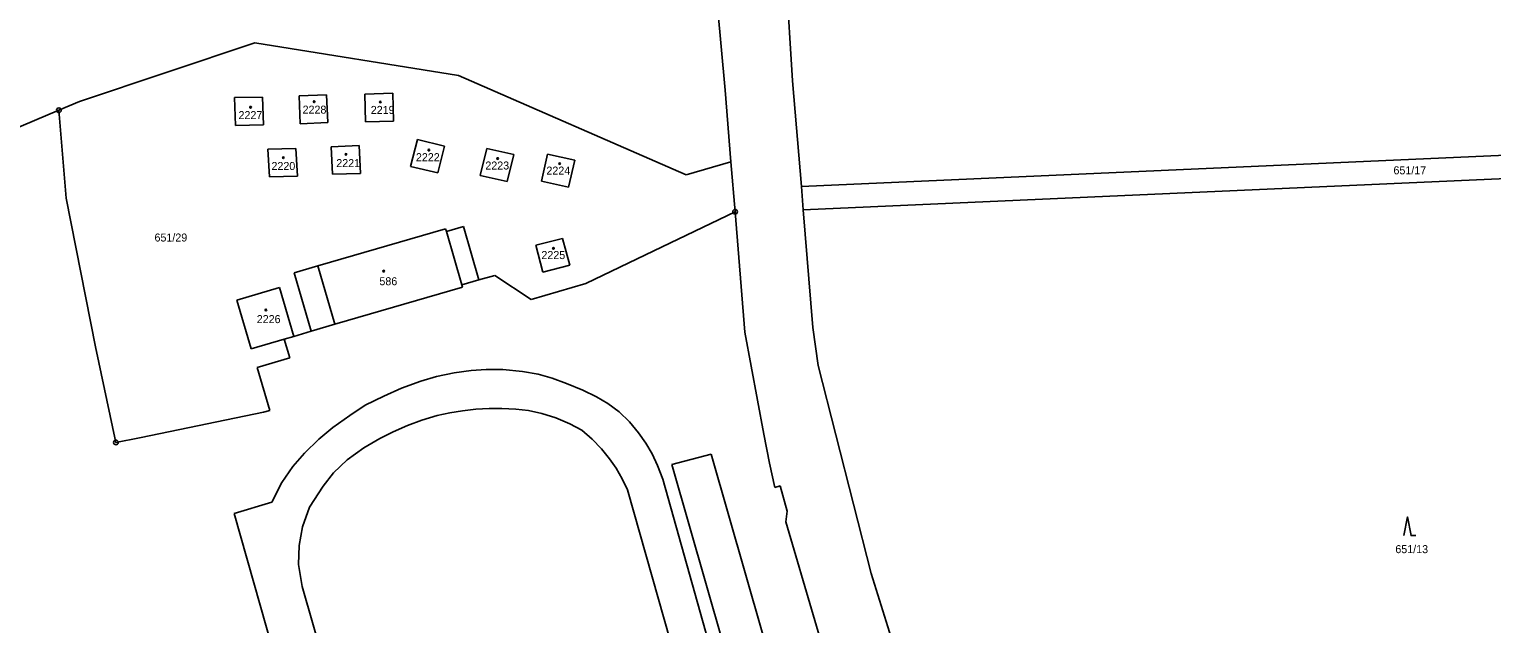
# Model space of a CAD drawing. Extents: x -735249 to -729401, y -1124843 to -1121828.
# Drawn here: x -734608.9 to -734298.2, y -1124234.3 to -1124107.9 of the extents above; entities that cross this region are included whole.
import ezdxf

# ---------------------------------------------------------------- set-up
doc = ezdxf.new("R2010")
doc.units = 0
for name, color, linetype in [('Vrstva 1', 7, 'Continuous'), ('Vrstva 18', 7, 'Continuous'), ('Vrstva 19', 7, 'Continuous'), ('Vrstva 25', 7, 'Continuous'), ('Vrstva 4', 7, 'Continuous')]:
    doc.layers.add(name, color=color, linetype=linetype)

msp = doc.modelspace()

# ---------------------------------------------------------------- linework, layer by layer
at = {"layer": 'Vrstva 1'}
for points in [[(-734449.51, -1124075.43), (-734446.82, -1124118.91)], [(-734462.76, -1124103.08), (-734461.13, -1124120.84)], [(-734561.06, -1124110.78), (-734598.29, -1124123.28)], [(-734517.77, -1124117.74), (-734561.06, -1124110.78)], [(-734469.39, -1124138.87), (-734517.77, -1124117.74)], [(-734537.64, -1124121.69), (-734531.74, -1124121.52)], [(-734537.49, -1124127.58), (-734537.64, -1124121.69)], [(-734531.74, -1124121.52), (-734531.59, -1124127.45)], [(-734461.13, -1124120.84), (-734459.87, -1124136.11)], [(-734446.82, -1124118.91), (-734444.9, -1124141.35)], [(-734602.65, -1124125.13), (-734598.29, -1124123.28)], [(-734565.31, -1124122.46), (-734559.39, -1124122.35)], [(-734565.12, -1124128.36), (-734565.31, -1124122.46)], [(-734559.39, -1124122.35), (-734559.2, -1124128.24)], [(-734551.6, -1124122.1), (-734545.78, -1124121.86)], [(-734551.36, -1124128), (-734551.6, -1124122.1)], [(-734545.78, -1124121.86), (-734545.54, -1124127.76)], [(-734650.24, -1124145.29), (-734602.65, -1124125.13)], [(-734601.13, -1124143.85), (-734602.65, -1124125.13)], [(-734545.54, -1124127.76), (-734551.36, -1124128)], [(-734531.59, -1124127.45), (-734537.49, -1124127.58)], [(-734559.2, -1124128.24), (-734565.12, -1124128.36)], [(-734182.2, -1124129.63), (-734444.9, -1124141.35)], [(-734558.25, -1124133.44), (-734552.33, -1124133.26)], [(-734557.91, -1124139.32), (-734558.25, -1124133.44)], [(-734552.33, -1124133.26), (-734551.99, -1124139.16)], [(-734544.79, -1124132.9), (-734538.89, -1124132.67)], [(-734544.49, -1124138.71), (-734544.79, -1124132.9)], [(-734538.89, -1124132.67), (-734538.59, -1124138.57)], [(-734527.92, -1124137.11), (-734526.49, -1124131.36)], [(-734526.49, -1124131.36), (-734520.74, -1124132.75)], [(-734520.74, -1124132.75), (-734522.17, -1124138.48)], [(-734513.15, -1124139), (-734511.74, -1124133.27)], [(-734511.74, -1124133.27), (-734505.98, -1124134.56)], [(-734522.17, -1124138.48), (-734527.92, -1124137.11)], [(-734505.98, -1124134.56), (-734507.4, -1124140.31)], [(-734500.14, -1124140.24), (-734498.82, -1124134.48)], [(-734498.82, -1124134.48), (-734493.04, -1124135.76)], [(-734493.04, -1124135.76), (-734494.36, -1124141.49)], [(-734459.87, -1124136.11), (-734469.39, -1124138.87)], [(-734459.87, -1124136.11), (-734459, -1124146.72)], [(-734444.55, -1124146.34), (-734182.25, -1124134.63)], [(-734551.99, -1124139.16), (-734557.91, -1124139.32)], [(-734538.59, -1124138.57), (-734544.49, -1124138.71)], [(-734507.4, -1124140.31), (-734513.15, -1124139)], [(-734494.36, -1124141.49), (-734500.14, -1124140.24)], [(-734444.9, -1124141.35), (-734444.55, -1124146.34)], [(-734594.86, -1124175.44), (-734601.13, -1124143.85)], [(-734444.55, -1124146.34), (-734442.48, -1124171.32)], [(-734476.29, -1124155.04), (-734459, -1124146.72)], [(-734459, -1124146.72), (-734456.9, -1124172.32)], [(-734547.64, -1124158.22), (-734520.5, -1124150.35)], [(-734520.5, -1124150.35), (-734520.33, -1124150.9)], [(-734520.33, -1124150.9), (-734516.7, -1124149.85)], [(-734516.7, -1124149.85), (-734513.42, -1124161.22)], [(-734501.36, -1124153.86), (-734495.65, -1124152.38)], [(-734495.65, -1124152.38), (-734494.11, -1124158.08)], [(-734499.84, -1124159.55), (-734501.36, -1124153.86)], [(-734490.67, -1124161.97), (-734476.29, -1124155.04)], [(-734552.67, -1124159.68), (-734547.64, -1124158.22)], [(-734494.11, -1124158.08), (-734499.84, -1124159.55)], [(-734552.67, -1124159.68), (-734549.08, -1124172.09)], [(-734517.06, -1124162.28), (-734513.42, -1124161.22)], [(-734513.42, -1124161.22), (-734510.02, -1124160.28)], [(-734510.02, -1124160.28), (-734502.33, -1124165.38)], [(-734502.33, -1124165.38), (-734490.67, -1124161.97)], [(-734564.87, -1124165.49), (-734555.8, -1124162.83)], [(-734555.8, -1124162.83), (-734552.74, -1124173.23)], [(-734544.05, -1124170.64), (-734516.9, -1124162.78)], [(-734516.9, -1124162.78), (-734517.06, -1124162.28)], [(-734561.81, -1124175.9), (-734564.87, -1124165.49)], [(-734549.08, -1124172.09), (-734544.05, -1124170.64)], [(-734442.48, -1124171.32), (-734441.33, -1124179.42)], [(-734554.77, -1124173.82), (-734561.81, -1124175.9)], [(-734552.74, -1124173.23), (-734554.77, -1124173.82)], [(-734554.77, -1124173.82), (-734553.56, -1124177.8)], [(-734552.74, -1124173.23), (-734549.08, -1124172.09)], [(-734456.9, -1124172.32), (-734452.88, -1124194)], [(-734590.53, -1124195.78), (-734594.86, -1124175.44)], [(-734553.56, -1124177.8), (-734560.5, -1124179.81)], [(-734560.5, -1124179.81), (-734557.83, -1124188.98)], [(-734441.33, -1124179.42), (-734430.05, -1124223.66)], [(-734559.17, -1124189.34), (-734583.1, -1124194.33)], [(-734557.83, -1124188.98), (-734559.17, -1124189.34)], [(-734585.51, -1124194.77), (-734590.53, -1124195.78)], [(-734583.1, -1124194.33), (-734585.51, -1124194.77)], [(-734452.88, -1124194), (-734451.68, -1124200.19)], [(-734451.68, -1124200.19), (-734450.54, -1124205.33)], [(-734450.54, -1124205.33), (-734449.41, -1124204.97)], [(-734449.41, -1124204.97), (-734447.91, -1124210.38)], [(-734447.91, -1124210.38), (-734448.19, -1124212.67)], [(-734448.19, -1124212.67), (-734442.06, -1124233.65)], [(-734430.05, -1124223.66), (-734419.81, -1124256.51)], [(-734442.06, -1124233.65), (-734434.04, -1124260.87)]]:
    msp.add_lwpolyline(points, dxfattribs=at)
at = {"layer": 'Vrstva 25'}
msp.add_lwpolyline([(-734316.89, -1124215.59), (-734316.14, -1124211.59), (-734315.39, -1124215.59), (-734314.39, -1124215.59)], dxfattribs=at)
for centre, radius in [((-734602.65, -1124125.13), 0.5), ((-734561.93, -1124124.5), 0.175), ((-734548.42, -1124123.32), 0.175), ((-734534.37, -1124123.38), 0.175), ((-734602.65, -1124125.13), 0.032), ((-734524.06, -1124133.62), 0.175), ((-734554.96, -1124135.24), 0.175), ((-734541.64, -1124134.52), 0.175), ((-734509.42, -1124135.41), 0.175), ((-734496.25, -1124136.5), 0.175), ((-734459, -1124146.72), 0.5), ((-734459, -1124146.72), 0.032), ((-734497.58, -1124154.5), 0.175), ((-734533.67, -1124159.35), 0.175), ((-734558.68, -1124167.6), 0.175), ((-734590.53, -1124195.78), 0.5), ((-734590.53, -1124195.78), 0.032)]:
    msp.add_circle(centre, radius, dxfattribs=at)
at = {"layer": 'Vrstva 4'}
for points in [[(-734520.33, -1124150.9), (-734517.06, -1124162.28)], [(-734547.64, -1124158.22), (-734544.05, -1124170.64)], [(-734518.69, -1124180.94), (-734515.05, -1124180.48)], [(-734515.05, -1124180.48), (-734511.89, -1124180.28)], [(-734511.89, -1124180.28), (-734508.35, -1124180.29)], [(-734508.35, -1124180.29), (-734504.15, -1124180.69)], [(-734504.15, -1124180.69), (-734500.82, -1124181.28)], [(-734529.9, -1124184.23), (-734525.79, -1124182.72)], [(-734525.79, -1124182.72), (-734522.46, -1124181.73)], [(-734522.46, -1124181.73), (-734518.69, -1124180.94)], [(-734500.82, -1124181.28), (-734497.84, -1124182.13)], [(-734497.84, -1124182.13), (-734494.78, -1124183.21)], [(-734494.78, -1124183.21), (-734491.32, -1124184.68)], [(-734537.59, -1124187.83), (-734533.65, -1124185.9)], [(-734533.65, -1124185.9), (-734529.9, -1124184.23)], [(-734491.32, -1124184.68), (-734488.43, -1124186.09)], [(-734488.43, -1124186.09), (-734486.04, -1124187.46)], [(-734544.43, -1124192.56), (-734540.87, -1124190.02)], [(-734540.87, -1124190.02), (-734537.59, -1124187.83)], [(-734525.57, -1124191.06), (-734522.29, -1124190.04)], [(-734522.29, -1124190.04), (-734519.63, -1124189.46)], [(-734519.63, -1124189.46), (-734516.93, -1124189.04)], [(-734516.93, -1124189.04), (-734514.07, -1124188.71)], [(-734514.07, -1124188.71), (-734511.24, -1124188.57)], [(-734511.24, -1124188.57), (-734508.56, -1124188.57)], [(-734508.56, -1124188.57), (-734505.57, -1124188.67)], [(-734505.57, -1124188.67), (-734502.87, -1124188.99)], [(-734502.87, -1124188.99), (-734500.04, -1124189.63)], [(-734500.04, -1124189.63), (-734497.11, -1124190.52)], [(-734486.04, -1124187.46), (-734483.65, -1124189.23)], [(-734483.65, -1124189.23), (-734481.4, -1124191.4)], [(-734547.44, -1124195.06), (-734544.43, -1124192.56)], [(-734531.67, -1124193.52), (-734528.62, -1124192.2)], [(-734528.62, -1124192.2), (-734525.57, -1124191.06)], [(-734497.11, -1124190.52), (-734494.12, -1124191.79)], [(-734494.12, -1124191.79), (-734491.52, -1124193.17)], [(-734491.52, -1124193.17), (-734489.39, -1124195.09)], [(-734481.4, -1124191.4), (-734479.5, -1124193.72)], [(-734550.48, -1124198.06), (-734547.44, -1124195.06)], [(-734537.88, -1124196.95), (-734534.5, -1124194.93)], [(-734534.5, -1124194.93), (-734531.67, -1124193.52)], [(-734489.39, -1124195.09), (-734487.36, -1124197.14)], [(-734479.5, -1124193.72), (-734477.93, -1124195.94)], [(-734477.93, -1124195.94), (-734476.6, -1124198.21)], [(-734552.94, -1124200.86), (-734550.48, -1124198.06)], [(-734541.43, -1124199.48), (-734537.88, -1124196.95)], [(-734487.36, -1124197.14), (-734485.64, -1124199.24)], [(-734485.64, -1124199.24), (-734484.25, -1124201.26)], [(-734476.6, -1124198.21), (-734475.45, -1124200.68)], [(-734464.06, -1124198.24), (-734472.43, -1124200.47)], [(-734464.06, -1124198.24), (-734434.76, -1124300.64)], [(-734555.29, -1124204.26), (-734552.94, -1124200.86)], [(-734546.52, -1124205.08), (-734544.29, -1124202.21)], [(-734544.29, -1124202.21), (-734541.43, -1124199.48)], [(-734484.25, -1124201.26), (-734483, -1124203.52)], [(-734475.45, -1124200.68), (-734474.34, -1124203.58)], [(-734472.43, -1124200.47), (-734443.1, -1124302.9)], [(-734557.38, -1124208.5), (-734555.29, -1124204.26)], [(-734549.38, -1124209.55), (-734546.52, -1124205.08)], [(-734483, -1124203.52), (-734481.86, -1124205.82)], [(-734474.34, -1124203.58), (-734447.14, -1124300.5)], [(-734565.41, -1124210.89), (-734557.38, -1124208.5)], [(-734481.86, -1124205.82), (-734454.43, -1124302.59)], [(-734565.41, -1124210.89), (-734550.21, -1124264.58)], [(-734550.88, -1124213.73), (-734549.38, -1124209.55)], [(-734551.64, -1124217.67), (-734550.88, -1124213.73)], [(-734551.72, -1124221.74), (-734551.64, -1124217.67)], [(-734551, -1124226.39), (-734551.72, -1124221.74)], [(-734551, -1124226.39), (-734523.64, -1124321.72)]]:
    msp.add_lwpolyline(points, dxfattribs=at)

# ---------------------------------------------------------------- texts
at = {"layer": 'Vrstva 18'}
for s, p in [('651/17', (-734319.12, -1124138.76)), ('651/29', (-734582.34, -1124153.05)), ('651/13', (-734318.72, -1124219.31))]:
    msp.add_text(s, height=1.7, dxfattribs=at).set_placement(p)
at = {"layer": 'Vrstva 19'}
for s, p in [('2228', (-734550.88, -1124125.86)), ('2219', (-734536.39, -1124125.92)), ('2227', (-734564.49, -1124127.02)), ('2220', (-734557.49, -1124137.85)), ('2221', (-734543.72, -1124137.23)), ('2222', (-734526.8, -1124135.97)), ('2223', (-734512.05, -1124137.74)), ('2224', (-734499.08, -1124138.82)), ('2225', (-734500.14, -1124156.78)), ('586', (-734534.56, -1124162.35)), ('2226', (-734560.62, -1124170.4))]:
    msp.add_text(s, height=1.7, dxfattribs=at).set_placement(p)

doc.saveas('drawing.dxf')
